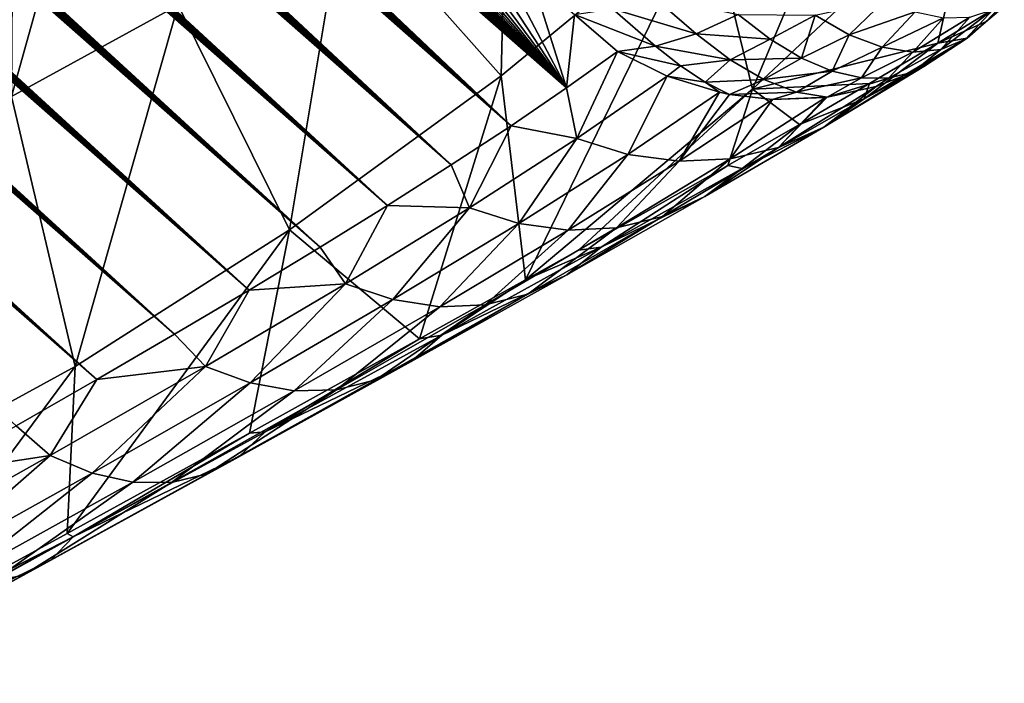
# Model space of a CAD drawing. Header units: metres. Extents: x -82 to 82, y -313 to 40.
# Tile 292 of 405: x 65.31 to 70.97, y -56.24 to -52.43. Entities that reach past the tile are written whole.
import ezdxf

# ---------------------------------------------------------------- set-up
doc = ezdxf.new("R2010")
doc.units = ezdxf.units.M
doc.layers.add('solid_505278_SW0001_CCC', color=7, linetype='CONTINUOUS')

msp = doc.modelspace()

# ---------------------------------------------------------------- linework, layer by layer
at = {"layer": 'solid_505278_SW0001_CCC'}
for points in [[(65.754967, -54.495632, 51.689091), (45.819683, -37.04221, 34.337498), (46.077503, -37.133377, 34.384457)], [(65.754967, -54.495632, 51.689091), (65.290031, -54.762512, 52.151859), (45.819683, -37.04221, 34.337498)], [(65.754967, -54.495632, 51.689091), (46.077503, -37.133377, 34.384457), (46.344093, -37.232079, 34.436928)], [(65.754967, -54.495632, 51.689091), (46.344093, -37.232079, 34.436928), (46.620102, -37.339001, 34.495583)], [(65.754967, -54.495632, 51.689091), (46.620102, -37.339001, 34.495583), (46.905567, -37.45422, 34.560455)], [(65.754967, -54.495632, 51.689091), (46.905567, -37.45422, 34.560455), (47.200527, -37.577816, 34.631596)], [(66.20192, -54.235199, 51.194038), (47.200527, -37.577816, 34.631596), (47.505733, -37.710571, 34.70977)], [(66.20192, -54.235199, 51.194038), (65.754967, -54.495632, 51.689091), (47.200527, -37.577816, 34.631596)], [(66.20192, -54.235199, 51.194038), (47.505733, -37.710571, 34.70977), (47.820961, -37.852295, 34.79475)], [(66.20192, -54.235199, 51.194038), (47.820961, -37.852295, 34.79475), (48.146576, -38.003399, 34.886929)], [(66.20192, -54.235199, 51.194038), (48.146576, -38.003399, 34.886929), (48.369846, -38.109791, 34.952827)], [(66.20192, -54.235199, 51.194038), (48.369846, -38.109791, 34.952827), (48.597916, -38.220554, 35.022118)], [(66.20192, -54.235199, 51.194038), (48.597916, -38.220554, 35.022118), (48.830765, -38.335693, 35.09478)], [(66.630089, -53.981483, 50.66658), (48.830765, -38.335693, 35.09478), (49.068687, -38.455513, 35.171139)], [(66.630089, -53.981483, 50.66658), (66.20192, -54.235199, 51.194038), (48.830765, -38.335693, 35.09478)], [(66.630089, -53.981483, 50.66658), (49.068687, -38.455513, 35.171139), (49.311977, -38.580322, 35.251518)], [(66.630089, -53.981483, 50.66658), (49.311977, -38.580322, 35.251518), (49.560543, -38.710037, 35.335808)], [(66.630089, -53.981483, 50.66658), (49.560543, -38.710037, 35.335808), (49.814224, -38.844501, 35.42384)], [(66.630089, -53.981483, 50.66658), (49.814224, -38.844501, 35.42384), (50.073338, -38.984066, 35.51598)], [(66.630089, -53.981483, 50.66658), (50.073338, -38.984066, 35.51598), (50.338219, -39.129086, 35.61261)], [(66.630089, -53.981483, 50.66658), (50.338219, -39.129086, 35.61261), (50.60891, -39.27961, 35.713776)], [(67.038658, -53.734692, 50.106434), (50.60891, -39.27961, 35.713776), (50.885094, -39.435314, 35.819115)], [(67.038658, -53.734692, 50.106434), (66.630089, -53.981483, 50.66658), (50.60891, -39.27961, 35.713776)], [(67.038658, -53.734692, 50.106434), (50.885094, -39.435314, 35.819115), (51.167122, -39.596588, 35.92905)], [(67.038658, -53.734692, 50.106434), (51.167122, -39.596588, 35.92905), (51.455368, -39.76384, 36.044033)], [(67.038658, -53.734692, 50.106434), (51.455368, -39.76384, 36.044033), (51.750008, -39.937267, 36.164272)], [(67.038658, -53.734692, 50.106434), (51.750008, -39.937267, 36.164272), (52.050602, -40.116394, 36.289238)], [(67.038658, -53.734692, 50.106434), (52.050602, -40.116394, 36.289238), (52.280159, -40.254711, 36.386322)], [(67.038658, -53.734692, 50.106434), (52.280159, -40.254711, 36.386322), (52.513451, -40.396664, 36.486546)], [(67.426628, -53.494839, 49.512974), (52.513451, -40.396664, 36.486546), (52.750675, -40.542469, 36.590145)], [(67.426628, -53.494839, 49.512974), (67.038658, -53.734692, 50.106434), (52.513451, -40.396664, 36.486546)], [(67.426628, -53.494839, 49.512974), (52.750675, -40.542469, 36.590145), (52.991905, -40.6922, 36.697208)], [(67.426628, -53.494839, 49.512974), (52.991905, -40.6922, 36.697208), (53.236763, -40.845448, 36.807274)], [(67.426628, -53.494839, 49.512974), (53.236763, -40.845448, 36.807274), (53.485397, -41.00238, 36.920532)], [(67.426628, -53.494839, 49.512974), (53.485397, -41.00238, 36.920532), (53.738041, -41.163258, 37.037273)], [(67.426628, -53.494839, 49.512974), (53.738041, -41.163258, 37.037273), (53.994915, -41.328331, 37.157795)], [(67.426628, -53.494839, 49.512974), (53.994915, -41.328331, 37.157795), (54.256256, -41.497852, 37.282394)], [(67.426628, -53.494839, 49.512974), (54.256256, -41.497852, 37.282394), (54.521858, -41.671585, 37.410782)], [(67.426628, -53.494839, 49.512974), (54.521858, -41.671585, 37.410782), (54.791496, -41.849281, 37.542686)], [(67.792938, -53.262238, 48.885983), (54.791496, -41.849281, 37.542686), (55.065437, -42.03125, 37.678471)], [(67.792938, -53.262238, 48.885983), (67.426628, -53.494839, 49.512974), (54.791496, -41.849281, 37.542686)], [(67.792938, -53.262238, 48.885983), (55.065437, -42.03125, 37.678471), (55.343948, -42.217796, 37.818501)], [(67.792938, -53.262238, 48.885983), (55.343948, -42.217796, 37.818501), (55.627289, -42.409222, 37.963142)], [(67.792938, -53.262238, 48.885983), (55.627289, -42.409222, 37.963142), (55.915638, -42.605728, 38.112637)], [(67.792938, -53.262238, 48.885983), (55.915638, -42.605728, 38.112637), (56.2085, -42.806717, 38.266262)], [(67.792938, -53.262238, 48.885983), (56.2085, -42.806717, 38.266262), (56.446106, -42.970821, 38.39225)], [(67.792938, -53.262238, 48.885983), (56.446106, -42.970821, 38.39225), (56.686829, -43.138073, 38.521236)], [(67.792938, -53.262238, 48.885983), (56.686829, -43.138073, 38.521236), (56.93082, -43.308655, 38.653458)], [(67.792938, -53.262238, 48.885983), (56.93082, -43.308655, 38.653458), (57.17823, -43.482761, 38.78915)], [(67.792938, -53.262238, 48.885983), (57.17823, -43.482761, 38.78915), (57.429214, -43.660564, 38.928547)], [(67.792938, -53.262238, 48.885983), (57.429214, -43.660564, 38.928547), (57.683674, -43.841946, 39.071484)], [(68.136398, -53.037075, 48.224991), (57.683674, -43.841946, 39.071484), (57.94128, -44.02647, 39.217438)], [(68.136398, -53.037075, 48.224991), (67.792938, -53.262238, 48.885983), (57.683674, -43.841946, 39.071484)], [(68.136398, -53.037075, 48.224991), (57.94128, -44.02647, 39.217438), (58.202194, -44.214359, 39.366684)], [(68.136398, -53.037075, 48.224991), (58.202194, -44.214359, 39.366684), (58.466599, -44.405842, 39.519527)], [(68.136398, -53.037075, 48.224991), (58.466599, -44.405842, 39.519527), (58.734684, -44.601147, 39.67627)], [(68.136398, -53.037075, 48.224991), (58.734684, -44.601147, 39.67627), (58.961025, -44.766991, 39.810089)], [(68.136398, -53.037075, 48.224991), (58.961025, -44.766991, 39.810089), (59.190159, -44.93578, 39.947006)], [(68.136398, -53.037075, 48.224991), (59.190159, -44.93578, 39.947006), (59.422131, -45.107582, 40.087105)], [(68.136398, -53.037075, 48.224991), (59.422131, -45.107582, 40.087105), (59.65662, -45.281933, 40.229771)], [(68.136398, -53.037075, 48.224991), (59.65662, -45.281933, 40.229771), (59.89362, -45.458843, 40.375031)], [(68.136398, -53.037075, 48.224991), (59.89362, -45.458843, 40.375031), (60.133247, -45.63847, 40.523106)], [(68.136398, -53.037075, 48.224991), (60.133247, -45.63847, 40.523106), (60.37561, -45.820969, 40.67421)], [(68.136398, -53.037075, 48.224991), (60.37561, -45.820969, 40.67421), (60.620811, -46.006489, 40.828571)], [(68.136398, -53.037075, 48.224991), (60.620811, -46.006489, 40.828571), (60.868965, -46.195187, 40.986404)], [(68.136398, -53.037075, 48.224991), (60.868965, -46.195187, 40.986404), (61.120178, -46.387215, 41.14793)], [(68.455536, -52.819267, 47.529102), (61.120178, -46.387215, 41.14793), (61.374561, -46.582718, 41.31337)], [(68.455536, -52.819267, 47.529102), (68.136398, -53.037075, 48.224991), (61.120178, -46.387215, 41.14793)], [(68.455536, -52.819267, 47.529102), (61.374561, -46.582718, 41.31337), (61.631817, -46.781269, 41.482132)], [(68.455536, -52.819267, 47.529102), (61.631817, -46.781269, 41.482132), (61.891762, -46.982609, 41.653858)], [(68.455536, -52.819267, 47.529102), (61.891762, -46.982609, 41.653858), (62.154568, -47.186962, 41.828873)], [(68.455536, -52.819267, 47.529102), (62.154568, -47.186962, 41.828873), (62.420395, -47.394554, 42.007496)], [(68.455536, -52.819267, 47.529102), (62.420395, -47.394554, 42.007496), (62.689407, -47.605614, 42.190048)], [(68.455536, -52.819267, 47.529102), (62.689407, -47.605614, 42.190048), (62.961777, -47.820358, 42.37685)], [(68.455536, -52.819267, 47.529102), (62.961777, -47.820358, 42.37685), (63.237663, -48.039013, 42.568226)], [(68.455536, -52.819267, 47.529102), (63.237663, -48.039013, 42.568226), (63.477066, -48.22971, 42.736145)], [(68.455536, -52.819267, 47.529102), (63.477066, -48.22971, 42.736145), (63.719303, -48.423553, 42.907776)], [(68.455536, -52.819267, 47.529102), (63.719303, -48.423553, 42.907776), (63.964531, -48.620392, 43.082668)], [(68.455536, -52.819267, 47.529102), (63.964531, -48.620392, 43.082668), (64.212601, -48.820133, 43.260769)], [(68.455536, -52.819267, 47.529102), (64.212601, -48.820133, 43.260769), (64.463348, -49.022701, 43.442097)], [(68.455536, -52.819267, 47.529102), (64.463348, -49.022701, 43.442097), (64.716583, -49.228024, 43.62669)], [(68.455536, -52.819267, 47.529102), (64.716583, -49.228024, 43.62669), (64.97213, -49.436024, 43.814571)], [(68.455536, -52.819267, 47.529102), (64.97213, -49.436024, 43.814571), (65.197495, -49.620167, 43.981689)], [(68.455536, -52.819267, 47.529102), (65.197495, -49.620167, 43.981689), (65.424385, -49.806255, 44.151371)], [(68.455536, -52.819267, 47.529102), (65.424385, -49.806255, 44.151371), (65.652672, -49.994232, 44.323639)], [(68.455536, -52.819267, 47.529102), (65.652672, -49.994232, 44.323639), (65.88224, -50.184059, 44.498505)], [(68.455536, -52.819267, 47.529102), (65.88224, -50.184059, 44.498505), (66.112984, -50.375675, 44.675995)], [(68.455536, -52.819267, 47.529102), (66.112984, -50.375675, 44.675995), (66.345078, -50.56916, 44.856083)], [(65.262787, -52.868179, 61.178555), (65.948402, -50.421013, 64.192215), (65.276627, -50.727077, 64.646187)], [(65.262787, -52.868179, 61.178555), (66.222443, -52.344261, 60.609615), (65.948402, -50.421013, 64.192215)], [(68.455536, -52.819267, 47.529102), (66.345078, -50.56916, 44.856083), (66.578682, -50.764565, 45.038738)], [(69.524818, -52.826088, 51.962418), (70.416626, -50.708328, 55.482212), (69.267212, -51.771378, 55.763824)], [(69.524818, -52.826088, 51.962418), (70.801025, -51.628723, 51.665394), (70.416626, -50.708328, 55.482212)], [(68.455536, -52.819267, 47.529102), (66.578682, -50.764565, 45.038738), (66.813789, -50.961895, 45.223969)], [(68.455536, -52.819267, 47.529102), (66.813789, -50.961895, 45.223969), (67.050415, -51.16114, 45.411774)], [(68.079132, -52.750149, 56.1651), (68.11982, -51.05027, 59.721725), (67.177673, -51.736458, 60.122536)], [(68.079132, -52.750149, 56.1651), (69.267212, -51.771378, 55.763824), (68.11982, -51.05027, 59.721725)], [(68.455536, -52.819267, 47.529102), (67.050415, -51.16114, 45.411774), (67.288544, -51.362305, 45.602154)], [(68.455536, -52.819267, 47.529102), (67.288544, -51.362305, 45.602154), (67.528191, -51.565384, 45.795109)], [(68.455536, -52.819267, 47.529102), (67.528191, -51.565384, 45.795109), (67.769341, -51.770378, 45.990643)], [(70.591003, -52.561661, 48.654148), (70.801025, -51.628723, 51.665394), (69.524818, -52.826088, 51.962418)], [(70.591003, -52.561661, 48.654148), (70.973, -52.329079, 47.791393), (70.801025, -51.628723, 51.665394)], [(66.863159, -53.635777, 56.682407), (67.177673, -51.736458, 60.122536), (66.222443, -52.344261, 60.609615)], [(66.863159, -53.635777, 56.682407), (68.079132, -52.750149, 56.1651), (67.177673, -51.736458, 60.122536)], [(68.455536, -52.819267, 47.529102), (67.769341, -51.770378, 45.990643), (68.012016, -51.977283, 46.188751)], [(68.21875, -53.923504, 52.400009), (69.267212, -51.771378, 55.763824), (68.079132, -52.750149, 56.1651)], [(68.21875, -53.923504, 52.400009), (69.524818, -52.826088, 51.962418), (69.267212, -51.771378, 55.763824)], [(68.455536, -52.819267, 47.529102), (68.012016, -51.977283, 46.188751), (68.256195, -52.1861, 46.389435)], [(68.455536, -52.819267, 47.529102), (68.256195, -52.1861, 46.389435), (68.501892, -52.396828, 46.592701)], [(68.719208, -52.365242, 46.360775), (68.951874, -52.293022, 46.155407), (69.200806, -52.508041, 46.364029)], [(68.951874, -52.293022, 46.155407), (69.443054, -52.396797, 46.189495), (69.200806, -52.508041, 46.364029)], [(70.081589, -52.513962, 46.440662), (69.885925, -52.400673, 46.230911), (70.287521, -52.312366, 46.300694)], [(70.081589, -52.513962, 46.440662), (70.287521, -52.312366, 46.300694), (70.460114, -52.382908, 46.509937)], [(65.630295, -54.420242, 57.311058), (66.222443, -52.344261, 60.609615), (65.262787, -52.868179, 61.178555)], [(65.630295, -54.420242, 57.311058), (66.863159, -53.635777, 56.682407), (66.222443, -52.344261, 60.609615)], [(68.719208, -52.365242, 46.360775), (68.967445, -52.57954, 46.568863), (68.501892, -52.396828, 46.592701)], [(68.719208, -52.365242, 46.360775), (69.200806, -52.508041, 46.364029), (68.967445, -52.57954, 46.568863)], [(70.868111, -52.438499, 47.720051), (70.973, -52.329079, 47.791393), (70.591003, -52.561661, 48.654148)], [(70.608551, -52.598763, 47.18718), (70.773811, -52.412357, 46.971672), (70.909004, -52.369797, 47.214317)], [(70.749901, -52.539711, 47.454853), (70.608551, -52.598763, 47.18718), (70.909004, -52.369797, 47.214317)], [(70.952774, -52.366383, 47.474899), (70.868111, -52.438499, 47.720051), (70.749901, -52.539711, 47.454853)], [(70.952774, -52.366383, 47.474899), (70.749901, -52.539711, 47.454853), (70.909004, -52.369797, 47.214317)], [(70.952774, -52.366383, 47.474899), (70.973, -52.329079, 47.791393), (70.868111, -52.438499, 47.720051)], [(68.455536, -52.819267, 47.529102), (68.501892, -52.396828, 46.592701), (68.749107, -52.609463, 46.798546)], [(68.967445, -52.57954, 46.568863), (68.749107, -52.609463, 46.798546), (68.501892, -52.396828, 46.592701)], [(69.626076, -52.538925, 46.355885), (69.200806, -52.508041, 46.364029), (69.443054, -52.396797, 46.189495)], [(69.626076, -52.538925, 46.355885), (69.443054, -52.396797, 46.189495), (69.885925, -52.400673, 46.230911)], [(69.807587, -52.648552, 46.546719), (69.626076, -52.538925, 46.355885), (69.885925, -52.400673, 46.230911)], [(69.807587, -52.648552, 46.546719), (69.885925, -52.400673, 46.230911), (70.081589, -52.513962, 46.440662)], [(70.270271, -52.585728, 46.673824), (70.081589, -52.513962, 46.440662), (70.460114, -52.382908, 46.509937)], [(70.270271, -52.585728, 46.673824), (70.460114, -52.382908, 46.509937), (70.62339, -52.416481, 46.735233)], [(70.447365, -52.614227, 46.924702), (70.270271, -52.585728, 46.673824), (70.62339, -52.416481, 46.735233)], [(70.447365, -52.614227, 46.924702), (70.62339, -52.416481, 46.735233), (70.773811, -52.412357, 46.971672)], [(70.608551, -52.598763, 47.18718), (70.447365, -52.614227, 46.924702), (70.773811, -52.412357, 46.971672)], [(70.868111, -52.438499, 47.720051), (70.591003, -52.561661, 48.654148), (70.759193, -52.533306, 47.650528)], [(70.749901, -52.539711, 47.454853), (70.868111, -52.438499, 47.720051), (70.759193, -52.533306, 47.650528)], [(69.396919, -52.658897, 46.54351), (68.967445, -52.57954, 46.568863), (69.200806, -52.508041, 46.364029)], [(69.396919, -52.658897, 46.54351), (69.200806, -52.508041, 46.364029), (69.626076, -52.538925, 46.355885)], [(69.396919, -52.658897, 46.54351), (69.626076, -52.538925, 46.355885), (69.807587, -52.648552, 46.546719)], [(69.983887, -52.723457, 46.758118), (69.807587, -52.648552, 46.546719), (70.081589, -52.513962, 46.440662)], [(69.983887, -52.723457, 46.758118), (70.081589, -52.513962, 46.440662), (70.270271, -52.585728, 46.673824)], [(70.759193, -52.533306, 47.650528), (70.591003, -52.561661, 48.654148), (70.167412, -52.882854, 49.034546)], [(70.759193, -52.533306, 47.650528), (70.167412, -52.882854, 49.034546), (70.511154, -52.695847, 47.506237)], [(70.749901, -52.539711, 47.454853), (70.511154, -52.695847, 47.506237), (70.446648, -52.728287, 47.471153)], [(70.749901, -52.539711, 47.454853), (70.446648, -52.728287, 47.471153), (70.608551, -52.598763, 47.18718)], [(70.749901, -52.539711, 47.454853), (70.759193, -52.533306, 47.650528), (70.511154, -52.695847, 47.506237)], [(69.110626, -52.69289, 46.697243), (68.749107, -52.609463, 46.798546), (68.967445, -52.57954, 46.568863)], [(69.110626, -52.69289, 46.697243), (68.967445, -52.57954, 46.568863), (69.396919, -52.658897, 46.54351)], [(70.198273, -52.794804, 49.438393), (70.591003, -52.561661, 48.654148), (69.524818, -52.826088, 51.962418)], [(70.151398, -52.762112, 46.985775), (69.983887, -52.723457, 46.758118), (70.270271, -52.585728, 46.673824)], [(70.151398, -52.762112, 46.985775), (70.270271, -52.585728, 46.673824), (70.447365, -52.614227, 46.924702)], [(70.167412, -52.882854, 49.034546), (70.591003, -52.561661, 48.654148), (70.198273, -52.794804, 49.438393)], [(70.306702, -52.763733, 47.225063), (70.608551, -52.598763, 47.18718), (70.446648, -52.728287, 47.471153)], [(70.306702, -52.763733, 47.225063), (70.447365, -52.614227, 46.924702), (70.608551, -52.598763, 47.18718)], [(68.514786, -53.110847, 48.122932), (68.455536, -52.819267, 47.529102), (68.749107, -52.609463, 46.798546)], [(69.034798, -52.751644, 46.880486), (68.514786, -53.110847, 48.122932), (68.749107, -52.609463, 46.798546)], [(69.110626, -52.69289, 46.697243), (69.034798, -52.751644, 46.880486), (68.749107, -52.609463, 46.798546)], [(69.25325, -52.785591, 46.841797), (69.110626, -52.69289, 46.697243), (69.396919, -52.658897, 46.54351)], [(69.25325, -52.785591, 46.841797), (69.396919, -52.658897, 46.54351), (69.590904, -52.771717, 46.751049)], [(69.590904, -52.771717, 46.751049), (69.396919, -52.658897, 46.54351), (69.807587, -52.648552, 46.546719)], [(69.590904, -52.771717, 46.751049), (69.807587, -52.648552, 46.546719), (69.983887, -52.723457, 46.758118)], [(70.306702, -52.763733, 47.225063), (70.151398, -52.762112, 46.985775), (70.447365, -52.614227, 46.924702)], [(69.25325, -52.785591, 46.841797), (69.034798, -52.751644, 46.880486), (69.110626, -52.69289, 46.697243)], [(70.446648, -52.728287, 47.471153), (70.511154, -52.695847, 47.506237), (69.934898, -53.045853, 48.866779)], [(70.167412, -52.882854, 49.034546), (69.934898, -53.045853, 48.866779), (70.511154, -52.695847, 47.506237)], [(67.610725, -54.262146, 53.086674), (68.079132, -52.750149, 56.1651), (66.863159, -53.635777, 56.682407)], [(67.610725, -54.262146, 53.086674), (68.21875, -53.923504, 52.400009), (68.079132, -52.750149, 56.1651)], [(68.807533, -53.201382, 48.244907), (68.514786, -53.110847, 48.122932), (69.034798, -52.751644, 46.880486)], [(69.334846, -52.844772, 46.980846), (68.807533, -53.201382, 48.244907), (69.034798, -52.751644, 46.880486)], [(69.25325, -52.785591, 46.841797), (69.334846, -52.844772, 46.980846), (69.034798, -52.751644, 46.880486)], [(69.25325, -52.785591, 46.841797), (69.590904, -52.771717, 46.751049), (69.393265, -52.856781, 47.00201)], [(69.778114, -52.8438, 46.981674), (69.393265, -52.856781, 47.00201), (69.590904, -52.771717, 46.751049)], [(69.778114, -52.8438, 46.981674), (69.590904, -52.771717, 46.751049), (69.983887, -52.723457, 46.758118)], [(69.778114, -52.8438, 46.981674), (69.983887, -52.723457, 46.758118), (70.151398, -52.762112, 46.985775)], [(69.778114, -52.8438, 46.981674), (70.151398, -52.762112, 46.985775), (69.954056, -52.873436, 47.23)], [(70.446648, -52.728287, 47.471153), (69.934898, -53.045853, 48.866779), (70.237022, -52.81068, 47.363228)], [(70.306702, -52.763733, 47.225063), (69.954056, -52.873436, 47.23), (70.151398, -52.762112, 46.985775)], [(70.306702, -52.763733, 47.225063), (70.237022, -52.81068, 47.363228), (69.954056, -52.873436, 47.23)], [(70.306702, -52.763733, 47.225063), (70.446648, -52.728287, 47.471153), (70.237022, -52.81068, 47.363228)], [(68.514786, -53.110847, 48.122932), (68.136398, -53.037075, 48.224991), (68.455536, -52.819267, 47.529102)], [(68.524094, -53.752476, 52.022892), (69.524818, -52.826088, 51.962418), (68.21875, -53.923504, 52.400009)], [(68.524094, -53.752476, 52.022892), (69.383179, -53.266396, 50.822571), (69.524818, -52.826088, 51.962418)], [(69.25325, -52.785591, 46.841797), (69.393265, -52.856781, 47.00201), (69.334846, -52.844772, 46.980846)], [(69.383179, -53.266396, 50.822571), (69.795753, -53.029358, 50.157505), (69.524818, -52.826088, 51.962418)], [(69.795753, -53.029358, 50.157505), (70.198273, -52.794804, 49.438393), (69.524818, -52.826088, 51.962418)], [(69.954056, -52.873436, 47.23), (70.237022, -52.81068, 47.363228), (69.675346, -53.161663, 48.699463)], [(69.934898, -53.045853, 48.866779), (69.675346, -53.161663, 48.699463), (70.237022, -52.81068, 47.363228)], [(70.167412, -52.882854, 49.034546), (70.198273, -52.794804, 49.438393), (69.795753, -53.029358, 50.157505)], [(64.391701, -55.096436, 58.045361), (65.630295, -54.420242, 57.311058), (65.262787, -52.868179, 61.178555)], [(69.103889, -53.240501, 48.384243), (68.807533, -53.201382, 48.244907), (69.334846, -52.844772, 46.980846)], [(69.393265, -52.856781, 47.00201), (69.103889, -53.240501, 48.384243), (69.334846, -52.844772, 46.980846)], [(69.393265, -52.856781, 47.00201), (69.640747, -52.886189, 47.097008), (69.103889, -53.240501, 48.384243)], [(69.778114, -52.8438, 46.981674), (69.640747, -52.886189, 47.097008), (69.393265, -52.856781, 47.00201)], [(69.944221, -52.874714, 47.225605), (69.395805, -53.227142, 48.537151), (69.640747, -52.886189, 47.097008)], [(69.675346, -53.161663, 48.699463), (69.395805, -53.227142, 48.537151), (69.944221, -52.874714, 47.225605)], [(70.167412, -52.882854, 49.034546), (69.795753, -53.029358, 50.157505), (69.465126, -53.283157, 50.356663)], [(70.167412, -52.882854, 49.034546), (69.465126, -53.283157, 50.356663), (69.934898, -53.045853, 48.866779)], [(69.778114, -52.8438, 46.981674), (69.954056, -52.873436, 47.23), (69.640747, -52.886189, 47.097008)], [(69.954056, -52.873436, 47.23), (69.944221, -52.874714, 47.225605), (69.640747, -52.886189, 47.097008)], [(69.954056, -52.873436, 47.23), (69.675346, -53.161663, 48.699463), (69.944221, -52.874714, 47.225605)], [(69.395805, -53.227142, 48.537151), (69.103889, -53.240501, 48.384243), (69.640747, -52.886189, 47.097008)], [(67.89769, -53.508595, 49.304752), (67.792938, -53.262238, 48.885983), (68.136398, -53.037075, 48.224991)], [(68.514786, -53.110847, 48.122932), (67.89769, -53.508595, 49.304752), (68.136398, -53.037075, 48.224991)], [(69.934898, -53.045853, 48.866779), (69.250008, -53.444622, 50.165802), (69.675346, -53.161663, 48.699463)], [(69.465126, -53.283157, 50.356663), (69.250008, -53.444622, 50.165802), (69.934898, -53.045853, 48.866779)], [(69.465126, -53.283157, 50.356663), (69.795753, -53.029358, 50.157505), (69.383179, -53.266396, 50.822571)], [(68.180748, -53.598408, 49.448223), (67.89769, -53.508595, 49.304752), (68.514786, -53.110847, 48.122932)], [(68.807533, -53.201382, 48.244907), (68.180748, -53.598408, 49.448223), (68.514786, -53.110847, 48.122932)], [(69.675346, -53.161663, 48.699463), (69.007133, -53.559315, 49.974403), (69.395805, -53.227142, 48.537151)], [(69.250008, -53.444622, 50.165802), (69.007133, -53.559315, 49.974403), (69.675346, -53.161663, 48.699463)], [(68.465141, -53.637268, 49.610668), (68.180748, -53.598408, 49.448223), (68.807533, -53.201382, 48.244907)], [(69.103889, -53.240501, 48.384243), (68.465141, -53.637268, 49.610668), (68.807533, -53.201382, 48.244907)], [(67.89769, -53.508595, 49.304752), (67.426628, -53.494839, 49.512974), (67.792938, -53.262238, 48.885983)], [(68.743118, -53.624119, 49.787666), (68.465141, -53.637268, 49.610668), (69.103889, -53.240501, 48.384243)], [(68.653938, -53.735748, 51.602215), (69.383179, -53.266396, 50.822571), (68.524094, -53.752476, 52.022892)], [(69.465126, -53.283157, 50.356663), (69.383179, -53.266396, 50.822571), (68.653938, -53.735748, 51.602215)], [(69.395805, -53.227142, 48.537151), (68.743118, -53.624119, 49.787666), (69.103889, -53.240501, 48.384243)], [(69.007133, -53.559315, 49.974403), (68.743118, -53.624119, 49.787666), (69.395805, -53.227142, 48.537151)], [(69.465126, -53.283157, 50.356663), (68.653938, -53.735748, 51.602215), (69.250008, -53.444622, 50.165802)], [(69.250008, -53.444622, 50.165802), (68.458015, -53.893551, 51.388935), (69.007133, -53.559315, 49.974403)], [(68.653938, -53.735748, 51.602215), (68.458015, -53.893551, 51.388935), (69.250008, -53.444622, 50.165802)], [(67.184921, -53.945404, 50.413845), (67.038658, -53.734692, 50.106434), (67.426628, -53.494839, 49.512974)], [(67.89769, -53.508595, 49.304752), (67.184921, -53.945404, 50.413845), (67.426628, -53.494839, 49.512974)], [(67.455894, -54.036568, 50.57827), (67.184921, -53.945404, 50.413845), (67.89769, -53.508595, 49.304752)], [(68.180748, -53.598408, 49.448223), (67.455894, -54.036568, 50.57827), (67.89769, -53.508595, 49.304752)], [(69.007133, -53.559315, 49.974403), (68.233871, -54.004883, 51.174137), (68.743118, -53.624119, 49.787666)], [(68.458015, -53.893551, 51.388935), (68.233871, -54.004883, 51.174137), (69.007133, -53.559315, 49.974403)], [(67.725906, -54.077377, 50.763218), (67.455894, -54.036568, 50.57827), (68.180748, -53.598408, 49.448223)], [(68.465141, -53.637268, 49.610668), (67.725906, -54.077377, 50.763218), (68.180748, -53.598408, 49.448223)], [(65.583099, -55.379753, 54.88596), (66.863159, -53.635777, 56.682407), (65.630295, -54.420242, 57.311058)], [(65.583099, -55.379753, 54.88596), (66.632339, -54.803162, 54.038597), (66.863159, -53.635777, 56.682407)], [(66.632339, -54.803162, 54.038597), (67.610725, -54.262146, 53.086674), (66.863159, -53.635777, 56.682407)], [(67.987602, -54.066719, 50.963657), (67.725906, -54.077377, 50.763218), (68.465141, -53.637268, 49.610668)], [(68.743118, -53.624119, 49.787666), (67.987602, -54.066719, 50.963657), (68.465141, -53.637268, 49.610668)], [(68.233871, -54.004883, 51.174137), (67.987602, -54.066719, 50.963657), (68.743118, -53.624119, 49.787666)], [(67.184921, -53.945404, 50.413845), (66.630089, -53.981483, 50.66658), (67.038658, -53.734692, 50.106434)], [(68.653938, -53.735748, 51.602215), (68.21875, -53.923504, 52.400009), (67.737717, -54.24078, 52.75597)], [(68.653938, -53.735748, 51.602215), (67.737717, -54.24078, 52.75597), (68.458015, -53.893551, 51.388935)], [(68.653938, -53.735748, 51.602215), (68.524094, -53.752476, 52.022892), (68.21875, -53.923504, 52.400009)], [(68.458015, -53.893551, 51.388935), (67.56266, -54.392693, 52.521339), (68.233871, -54.004883, 51.174137)], [(67.737717, -54.24078, 52.75597), (67.56266, -54.392693, 52.521339), (68.458015, -53.893551, 51.388935)], [(67.184921, -53.945404, 50.413845), (66.379616, -54.420742, 51.437878), (66.630089, -53.981483, 50.66658)], [(66.636208, -54.515457, 51.622181), (66.379616, -54.420742, 51.437878), (67.184921, -53.945404, 50.413845)], [(67.455894, -54.036568, 50.57827), (66.636208, -54.515457, 51.622181), (67.184921, -53.945404, 50.413845)], [(67.737717, -54.24078, 52.75597), (68.21875, -53.923504, 52.400009), (67.610725, -54.262146, 53.086674)], [(66.379616, -54.420742, 51.437878), (66.20192, -54.235199, 51.194038), (66.630089, -53.981483, 50.66658)], [(68.233871, -54.004883, 51.174137), (67.359146, -54.498318, 52.284275), (67.987602, -54.066719, 50.963657)], [(67.56266, -54.392693, 52.521339), (67.359146, -54.498318, 52.284275), (68.233871, -54.004883, 51.174137)], [(66.889534, -54.560543, 51.828495), (66.636208, -54.515457, 51.622181), (67.455894, -54.036568, 50.57827)], [(67.725906, -54.077377, 50.763218), (66.889534, -54.560543, 51.828495), (67.455894, -54.036568, 50.57827)], [(67.987602, -54.066719, 50.963657), (67.132713, -54.554779, 52.051216), (67.725906, -54.077377, 50.763218)], [(67.359146, -54.498318, 52.284275), (67.132713, -54.554779, 52.051216), (67.987602, -54.066719, 50.963657)], [(67.132713, -54.554779, 52.051216), (66.889534, -54.560543, 51.828495), (67.725906, -54.077377, 50.763218)], [(66.379616, -54.420742, 51.437878), (65.754967, -54.495632, 51.689091), (66.20192, -54.235199, 51.194038)], [(67.737717, -54.24078, 52.75597), (67.610725, -54.262146, 53.086674), (66.722832, -54.796734, 53.802826)], [(67.737717, -54.24078, 52.75597), (66.722832, -54.796734, 53.802826), (67.56266, -54.392693, 52.521339)], [(66.722832, -54.796734, 53.802826), (67.610725, -54.262146, 53.086674), (66.632339, -54.803162, 54.038597)], [(67.56266, -54.392693, 52.521339), (66.570091, -54.940506, 53.548317), (67.359146, -54.498318, 52.284275)], [(66.722832, -54.796734, 53.802826), (66.570091, -54.940506, 53.548317), (67.56266, -54.392693, 52.521339)], [(64.46624, -55.990685, 55.62394), (65.630295, -54.420242, 57.311058), (64.391701, -55.096436, 58.045361)], [(64.46624, -55.990685, 55.62394), (65.583099, -55.379753, 54.88596), (65.630295, -54.420242, 57.311058)], [(66.379616, -54.420742, 51.437878), (65.486839, -54.932858, 52.364777), (65.754967, -54.495632, 51.689091)], [(65.726936, -55.033363, 52.567326), (65.486839, -54.932858, 52.364777), (66.379616, -54.420742, 51.437878)], [(66.636208, -54.515457, 51.622181), (65.726936, -55.033363, 52.567326), (66.379616, -54.420742, 51.437878)], [(65.486839, -54.932858, 52.364777), (65.290031, -54.762512, 52.151859), (65.754967, -54.495632, 51.689091)], [(65.961517, -55.085106, 52.793316), (65.726936, -55.033363, 52.567326), (66.636208, -54.515457, 51.622181)], [(66.889534, -54.560543, 51.828495), (65.961517, -55.085106, 52.793316), (66.636208, -54.515457, 51.622181)], [(67.359146, -54.498318, 52.284275), (66.388901, -55.038036, 53.290573), (67.132713, -54.554779, 52.051216)], [(66.570091, -54.940506, 53.548317), (66.388901, -55.038036, 53.290573), (67.359146, -54.498318, 52.284275)], [(66.184189, -55.086678, 53.036602), (65.961517, -55.085106, 52.793316), (66.889534, -54.560543, 51.828495)], [(67.132713, -54.554779, 52.051216), (66.184189, -55.086678, 53.036602), (66.889534, -54.560543, 51.828495)], [(66.388901, -55.038036, 53.290573), (66.184189, -55.086678, 53.036602), (67.132713, -54.554779, 52.051216)], [(65.486839, -54.932858, 52.364777), (64.807716, -55.035828, 52.582764), (65.290031, -54.762512, 52.151859)], [(65.618187, -55.400284, 54.728619), (66.632339, -54.803162, 54.038597), (65.583099, -55.379753, 54.88596)], [(66.722832, -54.796734, 53.802826), (66.632339, -54.803162, 54.038597), (65.618187, -55.400284, 54.728619)], [(66.722832, -54.796734, 53.802826), (65.618187, -55.400284, 54.728619), (66.570091, -54.940506, 53.548317)], [(65.486839, -54.932858, 52.364777), (64.513588, -55.478695, 53.183334), (64.807716, -55.035828, 52.582764)], [(64.735428, -55.587189, 53.401943), (64.513588, -55.478695, 53.183334), (65.486839, -54.932858, 52.364777)], [(65.726936, -55.033363, 52.567326), (64.735428, -55.587189, 53.401943), (65.486839, -54.932858, 52.364777)], [(66.570091, -54.940506, 53.548317), (65.488953, -55.533699, 54.456085), (66.388901, -55.038036, 53.290573)], [(65.618187, -55.400284, 54.728619), (65.488953, -55.533699, 54.456085), (66.570091, -54.940506, 53.548317)], [(64.949509, -55.647915, 53.64537), (64.735428, -55.587189, 53.401943), (65.726936, -55.033363, 52.567326)], [(65.961517, -55.085106, 52.793316), (64.949509, -55.647915, 53.64537), (65.726936, -55.033363, 52.567326)], [(65.150002, -55.659222, 53.906998), (64.949509, -55.647915, 53.64537), (65.961517, -55.085106, 52.793316)], [(66.184189, -55.086678, 53.036602), (65.150002, -55.659222, 53.906998), (65.961517, -55.085106, 52.793316)], [(65.331459, -55.6208, 54.179707), (65.150002, -55.659222, 53.906998), (66.184189, -55.086678, 53.036602)], [(66.388901, -55.038036, 53.290573), (65.331459, -55.6208, 54.179707), (66.184189, -55.086678, 53.036602)], [(65.488953, -55.533699, 54.456085), (65.331459, -55.6208, 54.179707), (66.388901, -55.038036, 53.290573)], [(65.618187, -55.400284, 54.728619), (64.46624, -55.990685, 55.62394), (64.435028, -56.046261, 55.520992)], [(65.618187, -55.400284, 54.728619), (64.435028, -56.046261, 55.520992), (65.488953, -55.533699, 54.456085)], [(65.618187, -55.400284, 54.728619), (65.583099, -55.379753, 54.88596), (64.46624, -55.990685, 55.62394)], [(65.488953, -55.533699, 54.456085), (64.330132, -56.167225, 55.232655), (65.331459, -55.6208, 54.179707)], [(64.435028, -56.046261, 55.520992), (64.330132, -56.167225, 55.232655), (65.488953, -55.533699, 54.456085)], [(65.331459, -55.6208, 54.179707), (64.197334, -56.241692, 54.94009), (65.150002, -55.659222, 53.906998)], [(64.330132, -56.167225, 55.232655), (64.197334, -56.241692, 54.94009), (65.331459, -55.6208, 54.179707)]]:
    msp.add_3dface(points, dxfattribs=at)

doc.saveas('drawing.dxf')
